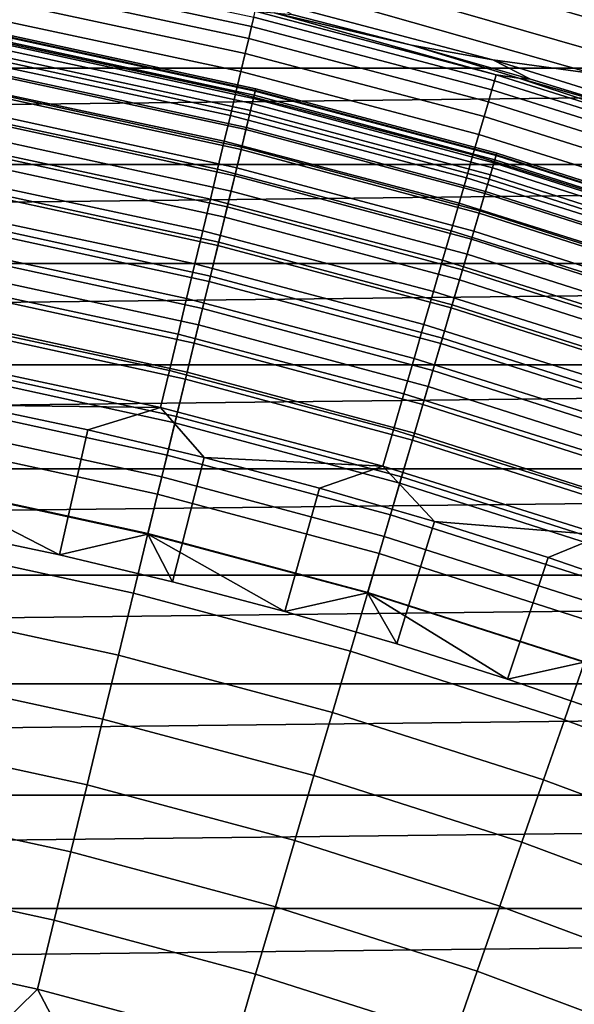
# Model space of a CAD drawing. Header units: metres. Extents: x -109 to 109, y -342 to 66.
# Tile 349 of 512: x 4 to 6.23, y 16.74 to 20.68. Entities that reach past the tile are written whole.
import ezdxf

# ---------------------------------------------------------------- set-up
doc = ezdxf.new("R2010")
doc.units = ezdxf.units.M
doc.layers.add('solid_K_24_62_16_000B91', color=7, linetype='CONTINUOUS')

msp = doc.modelspace()

# ---------------------------------------------------------------- linework, layer by layer
at = {"layer": 'solid_K_24_62_16_000B91'}
for points in [[(5.433642, 21.088642, -26.524464), (6.379323, 20.822092, -26.524464), (6.446581, 20.645111, -26.999956), (5.5137, 20.913588, -26.999956)], [(3.967223, 20.903395, -29.565153), (4.942652, 20.694468, -29.565153), (4.933923, 20.657919, -29.714186), (3.960217, 20.866478, -29.714186)], [(5.5137, 20.913588, -26.999956), (6.446581, 20.645111, -26.999956), (6.419765, 20.527351, -27.483545), (5.492595, 20.794638, -27.483545)], [(16.252846, 20.865786, 84.926178), (-16.252853, 20.86578, 84.926178), (-16.725183, 20.490314, 84.926178)], [(16.725176, 20.490322, 84.926178), (16.252846, 20.865786, 84.926178), (-16.725183, 20.490314, 84.926178)], [(3.960217, 20.866478, -29.714186), (4.933923, 20.657919, -29.714186), (4.922272, 20.609138, -29.859468), (3.950865, 20.817205, -29.859468)], [(3.950865, 20.817205, -29.859468), (4.922272, 20.609138, -29.859468), (4.907785, 20.548481, -29.999943), (3.939237, 20.755934, -29.999943)], [(6.419765, 20.527351, -27.483545), (6.30104, 20.468744, -27.97349), (5.372587, 20.73181, -27.97349), (5.492595, 20.794638, -27.483545)], [(3.939237, 20.755934, -29.999943), (4.907785, 20.548481, -29.999943), (4.890566, 20.476387, -30.134586), (3.925416, 20.683113, -30.134586)], [(4.992772, 20.763203, -28.468019), (5.900471, 20.523712, -28.468019), (5.574882, 20.581909, -28.956398), (5.094419, 20.706066, -28.956398)], [(6.30104, 20.468744, -27.97349), (5.900471, 20.523712, -28.468019), (4.992772, 20.763203, -28.468019), (5.372587, 20.73181, -27.97349)], [(4.942652, 20.694468, -29.565153), (5.907216, 20.440048, -29.565153), (5.896783, 20.40395, -29.714186), (4.933923, 20.657919, -29.714186)], [(4.948396, 20.718515, -29.41346), (5.914081, 20.463802, -29.41346), (5.907216, 20.440048, -29.565153), (4.942652, 20.694468, -29.565153)], [(4.948396, 20.718515, -29.41346), (5.024686, 20.71209, -29.262819), (5.914081, 20.463802, -29.41346)], [(5.914081, 20.463802, -29.41346), (5.024686, 20.71209, -29.262819), (5.574882, 20.581909, -28.956398), (6.004513, 20.449545, -29.262819)], [(5.094419, 20.706066, -28.956398), (5.574882, 20.581909, -28.956398), (5.024686, 20.71209, -29.262819)], [(3.925416, 20.683113, -30.134586), (4.890566, 20.476387, -30.134586), (4.870742, 20.393387, -30.262415), (3.909505, 20.599274, -30.262415)], [(4.933923, 20.657919, -29.714186), (5.896783, 20.40395, -29.714186), (5.882859, 20.355768, -29.859468), (4.922272, 20.609138, -29.859468)], [(3.972424, 20.610891, -63.279659), (4.94863, 20.398531, -63.279659), (4.94152, 20.369223, -63.563889), (3.966716, 20.58128, -63.563889)], [(3.969109, 20.593691, -32.670647), (4.9445, 20.381508, -32.670647), (4.949327, 20.401405, -32.834843), (3.972983, 20.613794, -32.834843)], [(4.94863, 20.398531, -63.279659), (3.972424, 20.610891, -63.279659), (3.974276, 20.620502, -63), (4.950937, 20.408043, -63)], [(3.972983, 20.613794, -32.834843), (4.949327, 20.401405, -32.834843), (4.950938, 20.408043, -33), (3.974277, 20.620502, -33)], [(3.974277, 20.620502, -33), (4.950938, 20.408043, -33), (4.950937, 20.408043, -63), (3.974276, 20.620502, -63)], [(4.922272, 20.609138, -29.859468), (5.882859, 20.355768, -29.859468), (5.865544, 20.295856, -29.999943), (4.907785, 20.548481, -29.999943)], [(3.909505, 20.599274, -30.262415), (4.870742, 20.393387, -30.262415), (4.848457, 20.300079, -30.382496), (3.891617, 20.505026, -30.382496)], [(3.966716, 20.58128, -63.563889), (4.94152, 20.369223, -63.563889), (4.929643, 20.320267, -63.845238), (3.957182, 20.531813, -63.845238)], [(3.962679, 20.560329, -32.508709), (4.93649, 20.34849, -32.508709), (4.9445, 20.381508, -32.670647), (3.969109, 20.593691, -32.670647)], [(5.574882, 20.581909, -28.956398), (6.052326, 20.446606, -28.956398), (6.004513, 20.449545, -29.262819)], [(5.900471, 20.523712, -28.468019), (6.052326, 20.446606, -28.956398), (5.574882, 20.581909, -28.956398)], [(3.957182, 20.531813, -63.845238), (4.929643, 20.320267, -63.845238), (4.91306, 20.251909, -64.122269), (3.943871, 20.462744, -64.122269)], [(3.953737, 20.513937, -32.350132), (4.925352, 20.302576, -32.350132), (4.93649, 20.34849, -32.508709), (3.962679, 20.560329, -32.508709)], [(4.907785, 20.548481, -29.999943), (5.865544, 20.295856, -29.999943), (5.844965, 20.224649, -30.134586), (4.890566, 20.476387, -30.134586)], [(16.725176, 20.490322, 84.926178), (-16.725183, 20.490314, 84.926178), (-17.188755, 20.104267, 84.926178)], [(17.188747, 20.104275, 84.926178), (16.725176, 20.490322, 84.926178), (-17.188755, 20.104267, 84.926178)], [(3.891617, 20.505026, -30.382496), (4.848457, 20.300079, -30.382496), (4.823874, 20.197151, -30.493958), (3.871885, 20.401058, -30.493958)], [(3.942346, 20.454832, -32.196003), (4.91116, 20.24408, -32.196003), (4.925352, 20.302576, -32.350132), (3.953737, 20.513937, -32.350132)], [(5.900471, 20.523712, -28.468019), (6.796767, 20.244562, -28.468019), (6.526491, 20.300228, -28.956398), (6.052326, 20.446606, -28.956398)], [(6.30104, 20.468744, -27.97349), (6.796767, 20.244562, -28.468019), (5.900471, 20.523712, -28.468019)], [(3.943871, 20.462744, -64.122269), (4.91306, 20.251909, -64.122269), (4.891855, 20.164501, -64.393578), (3.926848, 20.374424, -64.393578)], [(3.928582, 20.383419, -32.047379), (4.894014, 20.173403, -32.047379), (4.91116, 20.24408, -32.196003), (3.942346, 20.454832, -32.196003)], [(4.890566, 20.476387, -30.134586), (5.844965, 20.224649, -30.134586), (5.821273, 20.14267, -30.262415), (4.870742, 20.393387, -30.262415)], [(5.914081, 20.463802, -29.41346), (6.866765, 20.164103, -29.41346), (6.858795, 20.140697, -29.565153), (5.907216, 20.440048, -29.565153)], [(5.914081, 20.463802, -29.41346), (6.004513, 20.449545, -29.262819), (6.866765, 20.164103, -29.41346)], [(5.907216, 20.440048, -29.565153), (6.858795, 20.140697, -29.565153), (6.846682, 20.105127, -29.714186), (5.896783, 20.40395, -29.714186)], [(6.866765, 20.164103, -29.41346), (6.004513, 20.449545, -29.262819), (6.526491, 20.300228, -28.956398), (6.970738, 20.140678, -29.262819)], [(6.052326, 20.446606, -28.956398), (6.526491, 20.300228, -28.956398), (6.004513, 20.449545, -29.262819)], [(3.871885, 20.401058, -30.493958), (4.823874, 20.197151, -30.493958), (4.797171, 20.085348, -30.595985), (3.850452, 20.288126, -30.595985)], [(3.926848, 20.374424, -64.393578), (4.891855, 20.164501, -64.393578), (4.866137, 20.058487, -64.657761), (3.906204, 20.267309, -64.657761)], [(3.91254, 20.300188, -31.905273), (4.874031, 20.091028, -31.905273), (4.894014, 20.173403, -32.047379), (3.928582, 20.383419, -32.047379)], [(4.870742, 20.393387, -30.262415), (5.821273, 20.14267, -30.262415), (5.794639, 20.05051, -30.382496), (4.848457, 20.300079, -30.382496)], [(4.93649, 20.34849, -32.508709), (5.899119, 20.090553, -32.508709), (5.908691, 20.123154, -32.670647), (4.9445, 20.381508, -32.670647)], [(4.94863, 20.398531, -63.279659), (5.913626, 20.139961, -63.279659), (5.90513, 20.111025, -63.563889), (4.94152, 20.369223, -63.563889)], [(4.9445, 20.381508, -32.670647), (5.908691, 20.123154, -32.670647), (5.914459, 20.142797, -32.834843), (4.949327, 20.401405, -32.834843)], [(5.913626, 20.139961, -63.279659), (4.94863, 20.398531, -63.279659), (4.950937, 20.408043, -63), (5.916383, 20.149353, -63)], [(4.949327, 20.401405, -32.834843), (5.914459, 20.142797, -32.834843), (5.916384, 20.149353, -33), (4.950938, 20.408043, -33)], [(4.950938, 20.408043, -33), (5.916384, 20.149353, -33), (5.916383, 20.149353, -63), (4.950937, 20.408043, -63)], [(5.896783, 20.40395, -29.714186), (6.846682, 20.105127, -29.714186), (6.830514, 20.057652, -29.859468), (5.882859, 20.355768, -29.859468)], [(4.925352, 20.302576, -32.350132), (5.885808, 20.045221, -32.350132), (5.899119, 20.090553, -32.508709), (4.93649, 20.34849, -32.508709)], [(4.94152, 20.369223, -63.563889), (5.90513, 20.111025, -63.563889), (5.890937, 20.062689, -63.845238), (4.929643, 20.320267, -63.845238)], [(5.882859, 20.355768, -29.859468), (6.830514, 20.057652, -29.859468), (6.81041, 19.998617, -29.999943), (5.865544, 20.295856, -29.999943)], [(3.894331, 20.205706, -31.770662), (4.851346, 19.99752, -31.770662), (4.874031, 20.091028, -31.905273), (3.91254, 20.300188, -31.905273)], [(4.848457, 20.300079, -30.382496), (5.794639, 20.05051, -30.382496), (5.765258, 19.948847, -30.493958), (4.823874, 20.197151, -30.493958)], [(4.91116, 20.24408, -32.196003), (5.86885, 19.987467, -32.196003), (5.885808, 20.045221, -32.350132), (4.925352, 20.302576, -32.350132)], [(4.929643, 20.320267, -63.845238), (5.890937, 20.062689, -63.845238), (5.871119, 19.995197, -64.122269), (4.91306, 20.251909, -64.122269)], [(5.865544, 20.295856, -29.999943), (6.81041, 19.998617, -29.999943), (6.786517, 19.928453, -30.134586), (5.844965, 20.224649, -30.134586)], [(3.850452, 20.288126, -30.595985), (4.797171, 20.085348, -30.595985), (4.768543, 19.965487, -30.687834), (3.827474, 20.167055, -30.687834)], [(3.906204, 20.267309, -64.657761), (4.866137, 20.058487, -64.657761), (4.836036, 19.934412, -64.913483), (3.882041, 20.141941, -64.913483)], [(4.91306, 20.251909, -64.122269), (5.871119, 19.995197, -64.122269), (5.845779, 19.908897, -64.393578), (4.891855, 20.164501, -64.393578)], [(4.894014, 20.173403, -32.047379), (5.848361, 19.917686, -32.047379), (5.86885, 19.987467, -32.196003), (4.91116, 20.24408, -32.196003)], [(5.844965, 20.224649, -30.134586), (6.786517, 19.928453, -30.134586), (6.759007, 19.847673, -30.262415), (5.821273, 20.14267, -30.262415)], [(3.874077, 20.100622, -31.644464), (4.826116, 19.893518, -31.644464), (4.851346, 19.99752, -31.770662), (3.894331, 20.205706, -31.770662)], [(4.823874, 20.197151, -30.493958), (5.765258, 19.948847, -30.493958), (5.733344, 19.838417, -30.595985), (4.797171, 20.085348, -30.595985)], [(3.827474, 20.167055, -30.687834), (4.768543, 19.965487, -30.687834), (4.7382, 19.838442, -30.768835), (3.803119, 20.038729, -30.768835)], [(3.882041, 20.141941, -64.913483), (4.836036, 19.934412, -64.913483), (4.801707, 19.792906, -65.159439), (3.854484, 19.99896, -65.159439)], [(4.891855, 20.164501, -64.393578), (5.845779, 19.908897, -64.393578), (5.815046, 19.804228, -64.657761), (4.866137, 20.058487, -64.657761)], [(4.874031, 20.091028, -31.905273), (5.82448, 19.836357, -31.905273), (5.848361, 19.917686, -32.047379), (4.894014, 20.173403, -32.047379)], [(5.821273, 20.14267, -30.262415), (6.759007, 19.847673, -30.262415), (6.728083, 19.756865, -30.382496), (5.794639, 20.05051, -30.382496)], [(5.913626, 20.139961, -63.279659), (6.865226, 19.835768, -63.279659), (6.855362, 19.807268, -63.563889), (5.90513, 20.111025, -63.563889)], [(5.908691, 20.123154, -32.670647), (6.859497, 19.819214, -32.670647), (6.866193, 19.838562, -32.834843), (5.914459, 20.142797, -32.834843)], [(6.865226, 19.835768, -63.279659), (5.913626, 20.139961, -63.279659), (5.916383, 20.149353, -63), (6.868427, 19.845016, -63)], [(5.914459, 20.142797, -32.834843), (6.866193, 19.838562, -32.834843), (6.868428, 19.845016, -33), (5.916384, 20.149353, -33)], [(5.916384, 20.149353, -33), (6.868428, 19.845016, -33), (6.868427, 19.845016, -63), (5.916383, 20.149353, -63)], [(17.188747, 20.104275, 84.926178), (-17.188755, 20.104267, 84.926178), (-17.643496, 19.707703, 84.926178)], [(17.643488, 19.707708, 84.926178), (17.188747, 20.104275, 84.926178), (-17.643496, 19.707703, 84.926178)], [(3.851919, 19.985655, -31.527544), (4.798512, 19.779736, -31.527544), (4.826116, 19.893518, -31.644464), (3.874077, 20.100622, -31.644464)], [(5.90513, 20.111025, -63.563889), (6.855362, 19.807268, -63.563889), (6.838885, 19.759663, -63.845238), (5.890937, 20.062689, -63.845238)], [(5.899119, 20.090553, -32.508709), (6.848384, 19.787107, -32.508709), (6.859497, 19.819214, -32.670647), (5.908691, 20.123154, -32.670647)], [(4.797171, 20.085348, -30.595985), (5.733344, 19.838417, -30.595985), (5.69913, 19.72003, -30.687834), (4.768543, 19.965487, -30.687834)], [(4.866137, 20.058487, -64.657761), (5.815046, 19.804228, -64.657761), (5.779076, 19.681725, -64.913483), (4.836036, 19.934412, -64.913483)], [(4.851346, 19.99752, -31.770662), (5.797371, 19.744034, -31.770662), (5.82448, 19.836357, -31.905273), (4.874031, 20.091028, -31.905273)], [(5.890937, 20.062689, -63.845238), (6.838885, 19.759663, -63.845238), (6.815879, 19.69319, -64.122269), (5.871119, 19.995197, -64.122269)], [(5.885808, 20.045221, -32.350132), (6.832932, 19.74246, -32.350132), (6.848384, 19.787107, -32.508709), (5.899119, 20.090553, -32.508709)], [(3.803119, 20.038729, -30.768835), (4.7382, 19.838442, -30.768835), (4.706362, 19.705139, -30.8384), (3.777565, 19.904079, -30.8384)], [(5.794639, 20.05051, -30.382496), (6.728083, 19.756865, -30.382496), (6.693969, 19.656689, -30.493958), (5.765258, 19.948847, -30.493958)], [(5.86885, 19.987467, -32.196003), (6.813245, 19.685577, -32.196003), (6.832932, 19.74246, -32.350132), (5.885808, 20.045221, -32.350132)], [(3.854484, 19.99896, -65.159439), (4.801707, 19.792906, -65.159439), (4.763325, 19.634693, -65.394363), (3.823673, 19.839102, -65.394363)], [(3.828008, 19.861589, -31.420704), (4.768724, 19.65695, -31.420704), (4.798512, 19.779736, -31.527544), (3.851919, 19.985655, -31.527544)], [(4.826116, 19.893518, -31.644464), (5.767221, 19.64135, -31.644464), (5.797371, 19.744034, -31.770662), (4.851346, 19.99752, -31.770662)], [(5.871119, 19.995197, -64.122269), (6.815879, 19.69319, -64.122269), (6.786462, 19.608194, -64.393578), (5.845779, 19.908897, -64.393578)], [(5.848361, 19.917686, -32.047379), (6.789458, 19.61685, -32.047379), (6.813245, 19.685577, -32.196003), (5.86885, 19.987467, -32.196003)], [(4.768543, 19.965487, -30.687834), (5.69913, 19.72003, -30.687834), (5.662865, 19.594547, -30.768835), (4.7382, 19.838442, -30.768835)], [(5.765258, 19.948847, -30.493958), (6.693969, 19.656689, -30.493958), (6.656914, 19.547878, -30.595985), (5.733344, 19.838417, -30.595985)], [(3.777565, 19.904079, -30.8384), (4.706362, 19.705139, -30.8384), (4.673261, 19.566551, -30.896017), (3.750996, 19.764091, -30.896017)], [(4.836036, 19.934412, -64.913483), (5.779076, 19.681725, -64.913483), (5.738053, 19.542013, -65.159439), (4.801707, 19.792906, -65.159439)], [(5.845779, 19.908897, -64.393578), (6.786462, 19.608194, -64.393578), (6.750782, 19.505106, -64.657761), (5.815046, 19.804228, -64.657761)], [(5.82448, 19.836357, -31.905273), (6.761734, 19.536749, -31.905273), (6.789458, 19.61685, -32.047379), (5.848361, 19.917686, -32.047379)], [(3.802507, 19.729279, -31.324673), (4.736957, 19.526001, -31.324673), (4.768724, 19.65695, -31.420704), (3.828008, 19.861589, -31.420704)], [(4.798512, 19.779736, -31.527544), (5.734234, 19.529009, -31.527544), (5.767221, 19.64135, -31.644464), (4.826116, 19.893518, -31.644464)], [(3.823673, 19.839102, -65.394363), (4.763325, 19.634693, -65.394363), (4.721086, 19.460579, -65.617065), (3.789767, 19.663176, -65.617065)], [(4.7382, 19.838442, -30.768835), (5.662865, 19.594547, -30.768835), (5.624814, 19.462883, -30.8384), (4.706362, 19.705139, -30.8384)], [(5.733344, 19.838417, -30.595985), (6.656914, 19.547878, -30.595985), (6.617188, 19.431225, -30.687834), (5.69913, 19.72003, -30.687834)], [(5.797371, 19.744034, -31.770662), (6.730264, 19.44582, -31.770662), (6.761734, 19.536749, -31.905273), (5.82448, 19.836357, -31.905273)], [(4.801707, 19.792906, -65.159439), (5.738053, 19.542013, -65.159439), (5.692186, 19.385805, -65.394363), (4.763325, 19.634693, -65.394363)], [(4.768724, 19.65695, -31.420704), (5.698638, 19.40778, -31.420704), (5.734234, 19.529009, -31.527544), (4.798512, 19.779736, -31.527544)], [(5.815046, 19.804228, -64.657761), (6.750782, 19.505106, -64.657761), (6.709024, 19.384453, -64.913483), (5.779076, 19.681725, -64.913483)], [(3.750996, 19.764091, -30.896017), (4.673261, 19.566551, -30.896017), (4.63914, 19.423685, -30.941269), (3.723608, 19.619783, -30.941269)], [(5.767221, 19.64135, -31.644464), (6.695261, 19.344688, -31.644464), (6.730264, 19.44582, -31.770662), (5.797371, 19.744034, -31.770662)], [(17.643488, 19.707708, 84.926178), (-17.643496, 19.707703, 84.926178), (-18.089027, 19.30094, 84.926178)], [(18.08902, 19.300947, 84.926178), (17.643488, 19.707708, 84.926178), (-18.089027, 19.30094, 84.926178)], [(3.775591, 19.589624, -31.240108), (4.703426, 19.387785, -31.240108), (4.736957, 19.526001, -31.324673), (3.802507, 19.729279, -31.324673)], [(4.706362, 19.705139, -30.8384), (5.624814, 19.462883, -30.8384), (5.585253, 19.325998, -30.896017), (4.673261, 19.566551, -30.896017)], [(5.69913, 19.72003, -30.687834), (6.617188, 19.431225, -30.687834), (6.575081, 19.307579, -30.768835), (5.662865, 19.594547, -30.768835)], [(3.789767, 19.663176, -65.617065), (4.721086, 19.460579, -65.617065), (4.675205, 19.271458, -65.826408), (3.752937, 19.472084, -65.826408)], [(5.779076, 19.681725, -64.913483), (6.709024, 19.384453, -64.913483), (6.6614, 19.246851, -65.159439), (5.738053, 19.542013, -65.159439)], [(4.763325, 19.634693, -65.394363), (5.692186, 19.385805, -65.394363), (5.64171, 19.2139, -65.617065), (4.721086, 19.460579, -65.617065)], [(4.736957, 19.526001, -31.324673), (5.660676, 19.27849, -31.324673), (5.698638, 19.40778, -31.420704), (4.768724, 19.65695, -31.420704)], [(5.734234, 19.529009, -31.527544), (6.656967, 19.234043, -31.527544), (6.695261, 19.344688, -31.644464), (5.767221, 19.64135, -31.644464)], [(3.723608, 19.619783, -30.941269), (4.63914, 19.423685, -30.941269), (4.604246, 19.277586, -30.973827), (3.695601, 19.47221, -30.973827)], [(3.747444, 19.443584, -31.167591), (4.668362, 19.243252, -31.167591), (4.703426, 19.387785, -31.240108), (3.775591, 19.589624, -31.240108)], [(5.662865, 19.594547, -30.768835), (6.575081, 19.307579, -30.768835), (6.5309, 19.177843, -30.8384), (5.624814, 19.462883, -30.8384)], [(4.673261, 19.566551, -30.896017), (5.585253, 19.325998, -30.896017), (5.544473, 19.184891, -30.941269), (4.63914, 19.423685, -30.941269)], [(5.738053, 19.542013, -65.159439), (6.6614, 19.246851, -65.159439), (6.608152, 19.093002, -65.394363), (5.692186, 19.385805, -65.394363)], [(4.703426, 19.387785, -31.240108), (5.620606, 19.142029, -31.240108), (5.660676, 19.27849, -31.324673), (4.736957, 19.526001, -31.324673)], [(5.698638, 19.40778, -31.420704), (6.615643, 19.114645, -31.420704), (6.656967, 19.234043, -31.527544), (5.734234, 19.529009, -31.527544)], [(3.695601, 19.47221, -30.973827), (4.604246, 19.277586, -30.973827), (4.568833, 19.12932, -30.993452), (3.667177, 19.322445, -30.993452)], [(3.752937, 19.472084, -65.826408), (4.675205, 19.271458, -65.826408), (4.625917, 19.068289, -66.021317), (3.713372, 19.266802, -66.021317)], [(3.718259, 19.292158, -31.107615), (4.632005, 19.093386, -31.107615), (4.668362, 19.243252, -31.167591), (3.747444, 19.443584, -31.167591)], [(4.63914, 19.423685, -30.941269), (5.544473, 19.184891, -30.941269), (5.502769, 19.040586, -30.973827), (4.604246, 19.277586, -30.973827)], [(4.721086, 19.460579, -65.617065), (5.64171, 19.2139, -65.617065), (5.586882, 19.027174, -65.826408), (4.675205, 19.271458, -65.826408)], [(5.624814, 19.462883, -30.8384), (6.5309, 19.177843, -30.8384), (6.484968, 19.042963, -30.896017), (5.585253, 19.325998, -30.896017)], [(4.668362, 19.243252, -31.167591), (5.578705, 18.999325, -31.167591), (5.620606, 19.142029, -31.240108), (4.703426, 19.387785, -31.240108)], [(5.692186, 19.385805, -65.394363), (6.608152, 19.093002, -65.394363), (6.549554, 18.923693, -65.617065), (5.64171, 19.2139, -65.617065)], [(5.660676, 19.27849, -31.324673), (6.571571, 18.987309, -31.324673), (6.615643, 19.114645, -31.420704), (5.698638, 19.40778, -31.420704)], [(3.667177, 19.322445, -30.993452), (4.568833, 19.12932, -30.993452), (3.807542, 19.138891, -31)], [(5.585253, 19.325998, -30.896017), (6.484968, 19.042963, -30.896017), (6.437618, 18.903921, -30.941269), (5.544473, 19.184891, -30.941269)], [(18.08902, 19.300947, 84.926178), (-18.089027, 19.30094, 84.926178), (-18.525223, 18.884108, 84.926178)], [(18.525215, 18.884115, 84.926178), (18.08902, 19.300947, 84.926178), (-18.525223, 18.884108, 84.926178)], [(3.713372, 19.266802, -66.021317), (4.625917, 19.068289, -66.021317), (4.573473, 18.852114, -66.200798), (3.671273, 19.048376, -66.200798)], [(3.688236, 19.136383, -31.060593), (4.594604, 18.939215, -31.060593), (4.632005, 19.093386, -31.107615), (3.718259, 19.292158, -31.107615)], [(4.604246, 19.277586, -30.973827), (5.502769, 19.040586, -30.973827), (5.460446, 18.894142, -30.993452), (4.568833, 19.12932, -30.993452)], [(4.675205, 19.271458, -65.826408), (5.586882, 19.027174, -65.826408), (5.527983, 18.826582, -66.021317), (4.625917, 19.068289, -66.021317)], [(5.620606, 19.142029, -31.240108), (6.525055, 18.852907, -31.240108), (6.571571, 18.987309, -31.324673), (5.660676, 19.27849, -31.324673)], [(4.632005, 19.093386, -31.107615), (5.535258, 18.851358, -31.107615), (5.578705, 18.999325, -31.167591), (4.668362, 19.243252, -31.167591)], [(5.64171, 19.2139, -65.617065), (6.549554, 18.923693, -65.617065), (6.485904, 18.739788, -65.826408), (5.586882, 19.027174, -65.826408)], [(5.544473, 19.184891, -30.941269), (6.437618, 18.903921, -30.941269), (6.389196, 18.761732, -30.973827), (5.502769, 19.040586, -30.973827)], [(3.657579, 18.977324, -31.026844), (4.556414, 18.781794, -31.026844), (4.594604, 18.939215, -31.060593), (3.688236, 19.136383, -31.060593)], [(3.706707, 18.63492, -31), (3.807542, 19.138891, -31), (4.276632, 19.039562, -31), (4.162926, 18.53834, -31)], [(4.568833, 19.12932, -30.993452), (4.276632, 19.039562, -31), (3.807542, 19.138891, -31)], [(4.568833, 19.12932, -30.993452), (4.74292, 18.928795, -31), (4.276632, 19.039562, -31)], [(4.568833, 19.12932, -30.993452), (5.460446, 18.894142, -30.993452), (4.74292, 18.928795, -31)], [(5.578705, 18.999325, -31.167591), (6.476411, 18.71236, -31.167591), (6.525055, 18.852907, -31.240108), (5.620606, 19.142029, -31.240108)], [(4.625917, 19.068289, -66.021317), (5.527983, 18.826582, -66.021317), (5.465313, 18.613146, -66.200798), (4.573473, 18.852114, -66.200798)], [(4.594604, 18.939215, -31.060593), (5.490563, 18.699142, -31.060593), (5.535258, 18.851358, -31.107615), (4.632005, 19.093386, -31.107615)], [(3.671273, 19.048376, -66.200798), (4.573473, 18.852114, -66.200798), (4.518142, 18.624035, -66.36393), (3.626857, 18.817923, -66.36393)], [(4.162926, 18.53834, -31), (4.276632, 19.039562, -31), (4.74292, 18.928795, -31), (4.616629, 18.430592, -31)], [(5.502769, 19.040586, -30.973827), (6.389196, 18.761732, -30.973827), (6.340056, 18.617432, -30.993452), (5.460446, 18.894142, -30.993452)], [(5.586882, 19.027174, -65.826408), (6.485904, 18.739788, -65.826408), (6.417526, 18.542225, -66.021317), (5.527983, 18.826582, -66.021317)], [(5.535258, 18.851358, -31.107615), (6.425972, 18.566629, -31.107615), (6.476411, 18.71236, -31.167591), (5.578705, 18.999325, -31.167591)], [(4.556414, 18.781794, -31.026844), (3.657579, 18.977324, -31.026844), (3.6265, 18.816069, -31.006601), (4.517697, 18.6222, -31.006601)], [(4.556414, 18.781794, -31.026844), (5.444927, 18.543716, -31.026844), (5.490563, 18.699142, -31.060593), (4.594604, 18.939215, -31.060593)], [(4.616629, 18.430592, -31), (4.74292, 18.928795, -31), (5.206362, 18.806604, -31), (5.067523, 18.31175, -31)], [(5.460446, 18.894142, -30.993452), (5.206362, 18.806604, -31), (4.74292, 18.928795, -31)], [(18.525215, 18.884115, 84.926178), (-18.525223, 18.884108, 84.926178), (-18.951799, 18.457464, 84.926178)], [(18.951792, 18.457472, 84.926178), (18.525215, 18.884115, 84.926178), (-18.951799, 18.457464, 84.926178)], [(5.460446, 18.894142, -30.993452), (5.666536, 18.673107, -31), (5.206362, 18.806604, -31)], [(5.460446, 18.894142, -30.993452), (6.340056, 18.617432, -30.993452), (5.666536, 18.673107, -31)], [(4.573473, 18.852114, -66.200798), (5.465313, 18.613146, -66.200798), (5.399192, 18.387959, -66.36393), (4.518142, 18.624035, -66.36393)], [(5.490563, 18.699142, -31.060593), (6.374086, 18.416712, -31.060593), (6.425972, 18.566629, -31.107615), (5.535258, 18.851358, -31.107615)], [(3.626857, 18.817923, -66.36393), (4.518142, 18.624035, -66.36393), (4.460206, 18.385218, -66.509895), (3.58035, 18.576618, -66.509895)], [(3.6265, 18.816069, -31.006601), (3.706707, 18.63492, -31), (4.162926, 18.53834, -31)], [(4.517697, 18.6222, -31.006601), (3.6265, 18.816069, -31.006601), (4.162926, 18.53834, -31)], [(5.067523, 18.31175, -31), (5.206362, 18.806604, -31), (5.666536, 18.673107, -31), (5.515427, 18.18186, -31)], [(5.527983, 18.826582, -66.021317), (6.417526, 18.542225, -66.021317), (6.344771, 18.332014, -66.200798), (5.465313, 18.613146, -66.200798)], [(5.444927, 18.543716, -31.026844), (4.556414, 18.781794, -31.026844), (4.517697, 18.6222, -31.006601), (5.39866, 18.386147, -31.006601)], [(5.444927, 18.543716, -31.026844), (6.321105, 18.263634, -31.026844), (6.374086, 18.416712, -31.060593), (5.490563, 18.699142, -31.060593)], [(5.515427, 18.18186, -31), (5.666536, 18.673107, -31), (6.123356, 18.528332, -31), (5.959928, 18.041042, -31)], [(6.340056, 18.617432, -30.993452), (6.123356, 18.528332, -31), (5.666536, 18.673107, -31)], [(4.517697, 18.6222, -31.006601), (4.162926, 18.53834, -31), (4.616629, 18.430592, -31)], [(4.518142, 18.624035, -66.36393), (5.399192, 18.387959, -66.36393), (5.329957, 18.152168, -66.509895), (4.460206, 18.385218, -66.509895)], [(4.517697, 18.6222, -31.006601), (4.616629, 18.430592, -31), (5.067523, 18.31175, -31)], [(5.39866, 18.386147, -31.006601), (4.517697, 18.6222, -31.006601), (5.067523, 18.31175, -31)], [(5.465313, 18.613146, -66.200798), (6.344771, 18.332014, -66.200798), (6.268011, 18.110228, -66.36393), (5.399192, 18.387959, -66.36393)], [(6.340056, 18.617432, -30.993452), (6.57644, 18.372396, -31), (6.123356, 18.528332, -31)], [(3.58035, 18.576618, -66.509895), (4.460206, 18.385218, -66.509895), (4.39996, 18.136879, -66.637932), (3.531988, 18.325695, -66.637932)], [(6.321105, 18.263634, -31.026844), (5.444927, 18.543716, -31.026844), (5.39866, 18.386147, -31.006601), (6.267393, 18.108444, -31.006601)], [(5.959928, 18.041042, -31), (6.123356, 18.528332, -31), (6.57644, 18.372396, -31), (6.400931, 17.889328, -31)], [(18.951792, 18.457472, 84.926178), (-18.951799, 18.457464, 84.926178), (-19.368544, 18.021236, 84.926178)], [(19.368538, 18.021244, 84.926178), (18.951792, 18.457472, 84.926178), (-19.368544, 18.021236, 84.926178)], [(4.460206, 18.385218, -66.509895), (5.329957, 18.152168, -66.509895), (5.257963, 17.906979, -66.637932), (4.39996, 18.136879, -66.637932)], [(5.39866, 18.386147, -31.006601), (5.067523, 18.31175, -31), (5.515427, 18.18186, -31)], [(5.399192, 18.387959, -66.36393), (6.268011, 18.110228, -66.36393), (6.187635, 17.877998, -66.509895), (5.329957, 18.152168, -66.509895)], [(5.39866, 18.386147, -31.006601), (5.515427, 18.18186, -31), (5.959928, 18.041042, -31)], [(6.267393, 18.108444, -31.006601), (5.39866, 18.386147, -31.006601), (5.959928, 18.041042, -31)], [(3.531988, 18.325695, -66.637932), (4.39996, 18.136879, -66.637932), (4.337711, 17.880291, -66.747398), (3.48202, 18.066435, -66.747398)], [(4.39996, 18.136879, -66.637932), (5.257963, 17.906979, -66.637932), (5.183577, 17.653641, -66.747398), (4.337711, 17.880291, -66.747398)], [(5.329957, 18.152168, -66.509895), (6.187635, 17.877998, -66.509895), (6.104056, 17.636511, -66.637932), (5.257963, 17.906979, -66.637932)], [(6.267393, 18.108444, -31.006601), (5.959928, 18.041042, -31), (6.400931, 17.889328, -31)], [(6.268011, 18.110228, -66.36393), (7.12263, 17.79147, -66.36393), (7.031296, 17.563328, -66.509895), (6.187635, 17.877998, -66.509895)], [(3.48202, 18.066435, -66.747398), (4.337711, 17.880291, -66.747398), (4.273779, 17.61676, -66.83773), (3.4307, 17.800159, -66.83773)], [(19.368538, 18.021244, 84.926178), (-19.368544, 18.021236, 84.926178), (-19.775284, 17.575592, 84.926178)], [(19.775276, 17.5756, 84.926178), (19.368538, 18.021244, 84.926178), (-19.775284, 17.575592, 84.926178)], [(5.257963, 17.906979, -66.637932), (6.104056, 17.636511, -66.637932), (6.0177, 17.387001, -66.747398), (5.183577, 17.653641, -66.747398)], [(4.337711, 17.880291, -66.747398), (5.183577, 17.653641, -66.747398), (5.107178, 17.393452, -66.83773), (4.273779, 17.61676, -66.83773)], [(6.187635, 17.877998, -66.509895), (7.031296, 17.563328, -66.509895), (6.936321, 17.326092, -66.637932), (6.104056, 17.636511, -66.637932)], [(3.4307, 17.800159, -66.83773), (4.273779, 17.61676, -66.83773), (4.20849, 17.347633, -66.908463), (3.37829, 17.528233, -66.908463)], [(5.183577, 17.653641, -66.747398), (6.0177, 17.387001, -66.747398), (5.929007, 17.130741, -66.83773), (5.107178, 17.393452, -66.83773)], [(4.273779, 17.61676, -66.83773), (5.107178, 17.393452, -66.83773), (5.029157, 17.127735, -66.908463), (4.20849, 17.347633, -66.908463)], [(6.104056, 17.636511, -66.637932), (6.936321, 17.326092, -66.637932), (6.838191, 17.080975, -66.747398), (6.0177, 17.387001, -66.747398)], [(19.775276, 17.5756, 84.926178), (-19.775284, 17.575592, 84.926178), (-20.171722, 17.120865, 84.926178)], [(20.171715, 17.120872, 84.926178), (19.775276, 17.5756, 84.926178), (-20.171722, 17.120865, 84.926178)], [(3.37829, 17.528233, -66.908463), (4.20849, 17.347633, -66.908463), (4.142177, 17.074284, -66.959244), (3.325058, 17.252037, -66.959244)], [(5.107178, 17.393452, -66.83773), (5.929007, 17.130741, -66.83773), (5.838431, 16.86904, -66.908463), (5.029157, 17.127735, -66.908463)], [(6.0177, 17.387001, -66.747398), (6.838191, 17.080975, -66.747398), (6.737405, 16.829224, -66.83773), (5.929007, 17.130741, -66.83773)], [(4.20849, 17.347633, -66.908463), (5.029157, 17.127735, -66.908463), (4.949912, 16.857853, -66.959244), (4.142177, 17.074284, -66.959244)], [(3.325058, 17.252037, -66.959244), (4.142177, 17.074284, -66.959244), (4.075177, 16.798109, -66.989807), (3.271275, 16.972988, -66.989807)], [(20.171715, 17.120872, 84.926178), (-20.55777, 16.65715, 84.926178), (-20.93309, 16.184858, 84.926178), (20.557764, 16.657158, 84.926178)], [(20.171715, 17.120872, 84.926178), (-20.171722, 17.120865, 84.926178), (-20.55777, 16.65715, 84.926178)], [(5.029157, 17.127735, -66.908463), (5.838431, 16.86904, -66.908463), (5.746434, 16.603231, -66.959244), (4.949912, 16.857853, -66.959244)], [(5.929007, 17.130741, -66.83773), (6.737405, 16.829224, -66.83773), (6.63448, 16.572128, -66.908463), (5.838431, 16.86904, -66.908463)], [(4.142177, 17.074284, -66.959244), (4.949912, 16.857853, -66.959244), (4.869848, 16.585178, -66.989807), (4.075177, 16.798109, -66.989807)], [(3.271275, 16.972988, -66.989807), (4.075177, 16.798109, -66.989807), (3.834734, 16.561848, -67), (3.413546, 16.653755, -67)], [(4.949912, 16.857853, -66.959244), (5.746434, 16.603231, -66.959244), (5.653486, 16.334677, -66.989807), (4.869848, 16.585178, -66.989807)], [(5.838431, 16.86904, -66.908463), (6.63448, 16.572128, -66.908463), (6.529939, 16.310999, -66.959244), (5.746434, 16.603231, -66.959244)], [(4.075177, 16.798109, -66.989807), (4.253493, 16.459272, -67), (3.834734, 16.561848, -67)], [(4.075177, 16.798109, -66.989807), (4.869848, 16.585178, -66.989807), (4.253493, 16.459272, -67)]]:
    msp.add_3dface(points, dxfattribs=at)

doc.saveas('drawing.dxf')
